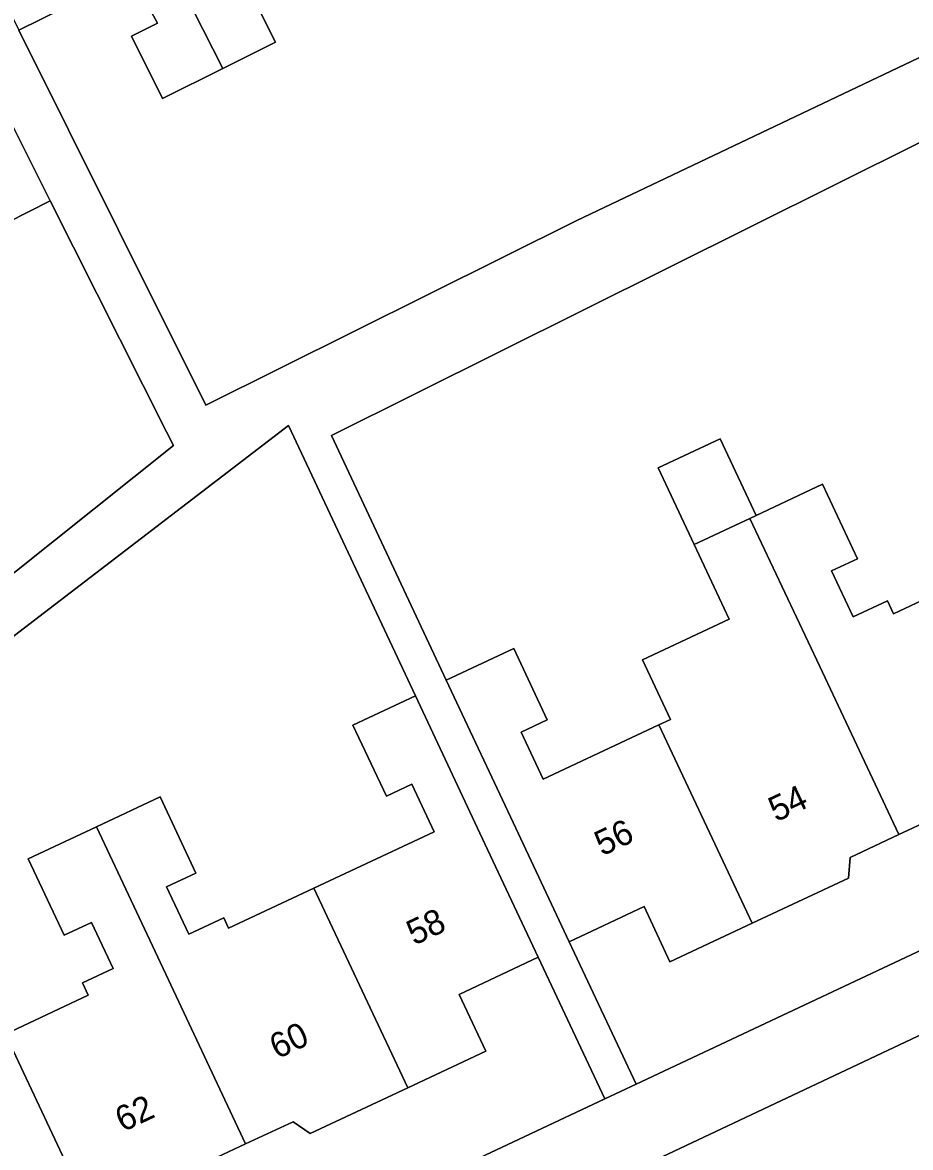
# Model space of a CAD drawing. Extents: x 159279 to 160377, y 384531 to 385888.
# Drawn here: x 160086.51 to 160121.91, y 384649.44 to 384694.3 of the extents above; entities that cross this region are included whole.
import ezdxf

# ---------------------------------------------------------------- set-up
doc = ezdxf.new("R2010")
doc.units = 0
for name, color, linetype in [('IMGEO_Erf', 7, 'Continuous'), ('IMGEO_Pand', 7, 'Continuous'), ('IMGEO_Pand_nummerreeks', 7, 'Continuous'), ('IMGEO_Rijbaan_lokaal_open', 7, 'Continuous'), ('IMGEO_Voetpad_open', 7, 'Continuous')]:
    doc.layers.add(name, color=color, linetype=linetype)

msp = doc.modelspace()

# ---------------------------------------------------------------- linework, layer by layer
at = {"layer": 'IMGEO_Erf'}
for points in [[(160095.32, 384696.065), (160096.592, 384693.514), (160094.493, 384692.467), (160092.087, 384691.268), (160090.847, 384693.754), (160091.893, 384694.276), (160090.84, 384696.221), (160086.365, 384693.99), (160090.325, 384686.047), (160093.819, 384679.039), (160108.606, 384686.412), (160136.119, 384699.519)], [(160135.676, 384696.203), (160098.821, 384677.827), (160103.403, 384668.071), (160106.093, 384669.335), (160107.426, 384666.496), (160106.385, 384666.006), (160107.268, 384664.126), (160111.876, 384666.29), (160112.334, 384666.505), (160111.218, 384668.883), (160114.676, 384670.506), (160113.279, 384673.48), (160111.841, 384676.541), (160114.319, 384677.705), (160115.757, 384674.644), (160118.403, 384675.886), (160119.797, 384672.919), (160118.759, 384672.431), (160119.619, 384670.599), (160120.984, 384671.24), (160121.228, 384670.72), (160124.16, 384672.097)], [(160044.557, 384661.009), (160059.466, 384651.102), (160059.502, 384651.079), (160092.529, 384677.432), (160092.253, 384677.98), (160087.615, 384687.184), (160085.037, 384685.885), (160083.683, 384688.57), (160084.831, 384689.149), (160083.821, 384691.154), (160079.653, 384689.053), (160079.438, 384688.945), (160080.354, 384687.139), (160082.528, 384682.758), (160079.939, 384681.474), (160078.74, 384683.853)], [(160124.072, 384663.148), (160121.445, 384661.915), (160119.503, 384661.003), (160119.433, 384660.181), (160115.601, 384658.381), (160112.319, 384656.84), (160111.283, 384659.046), (160108.299, 384657.645), (160110.972, 384651.965), (160186.425, 384687.476)], [(160085.829, 384653.958), (160089.13, 384655.509), (160088.896, 384656.007), (160090.117, 384656.581), (160089.254, 384658.418), (160088.166, 384657.907), (160086.736, 384660.951), (160089.458, 384662.23), (160091.992, 384663.42), (160093.419, 384660.381), (160092.254, 384659.834), (160093.141, 384657.946), (160094.53, 384658.599), (160094.725, 384658.183), (160098.126, 384659.78), (160102.922, 384662.032), (160102.033, 384663.925), (160101.014, 384663.447), (160099.68, 384666.287), (160102.169, 384667.456), (160097.106, 384678.232), (160073.214, 384659.911)], [(160070.052, 384632.707), (160109.727, 384651.379), (160107.07, 384657.024), (160103.916, 384655.542), (160104.977, 384653.283), (160101.866, 384651.822), (160097.974, 384649.994), (160097.293, 384650.468), (160095.403, 384649.58), (160092.693, 384648.307), (160092.622, 384647.472), (160089.554, 384646.031), (160086.297, 384644.501)]]:
    msp.add_lwpolyline(points, dxfattribs=at)
at = {"layer": 'IMGEO_Pand'}
for points in [[(160088.784, 384703.855), (160092.094, 384697.212), (160094.493, 384692.467), (160096.592, 384693.514), (160095.32, 384696.065), (160094.147, 384695.48), (160093.173, 384697.433), (160097.972, 384699.827), (160094.48, 384706.734)], [(160088.63, 384704.142), (160082.762, 384701.216), (160084.993, 384696.742), (160086.365, 384693.99), (160090.84, 384696.221), (160091.893, 384694.276), (160090.847, 384693.754), (160092.087, 384691.268), (160094.493, 384692.467), (160092.094, 384697.212), (160088.784, 384703.855)], [(160083.467, 384695.901), (160081.217, 384700.366), (160080.865, 384700.189), (160081.223, 384699.48), (160079.197, 384698.459), (160078.839, 384699.17), (160075.08, 384697.276), (160076.433, 384694.591), (160079.23, 384689.051), (160079.353, 384689.113), (160079.438, 384688.945), (160079.653, 384689.053), (160083.821, 384691.154), (160084.831, 384689.149), (160083.683, 384688.57), (160085.037, 384685.885), (160087.615, 384687.184), (160085.216, 384691.943), (160085.412, 384692.042)], [(160113.279, 384673.48), (160115.507, 384674.526), (160115.757, 384674.644), (160114.319, 384677.705), (160111.841, 384676.541)], [(160124.16, 384672.097), (160121.228, 384670.72), (160120.984, 384671.24), (160119.619, 384670.599), (160118.759, 384672.431), (160119.797, 384672.919), (160118.403, 384675.886), (160115.757, 384674.644), (160115.507, 384674.526), (160118.289, 384668.617), (160121.445, 384661.915), (160124.072, 384663.148), (160124.734, 384662.687), (160127.892, 384664.171)], [(160118.289, 384668.617), (160115.507, 384674.526), (160113.279, 384673.48), (160114.676, 384670.506), (160111.218, 384668.883), (160112.334, 384666.505), (160111.876, 384666.29), (160115.601, 384658.381), (160119.433, 384660.181), (160119.503, 384661.003), (160121.445, 384661.915)], [(160111.876, 384666.29), (160107.268, 384664.126), (160106.385, 384666.006), (160107.426, 384666.496), (160106.093, 384669.335), (160103.403, 384668.071), (160106.174, 384662.171), (160108.299, 384657.645), (160111.283, 384659.046), (160112.319, 384656.84), (160115.601, 384658.381)], [(160101.866, 384651.822), (160104.977, 384653.283), (160103.916, 384655.542), (160107.07, 384657.024), (160104.944, 384661.55), (160102.169, 384667.456), (160099.68, 384666.287), (160101.014, 384663.447), (160102.033, 384663.925), (160102.922, 384662.032), (160098.126, 384659.78)], [(160095.403, 384649.58), (160097.293, 384650.468), (160097.974, 384649.994), (160101.866, 384651.822), (160098.126, 384659.78), (160094.725, 384658.183), (160094.53, 384658.599), (160093.141, 384657.946), (160092.254, 384659.834), (160093.419, 384660.381), (160091.992, 384663.42), (160089.458, 384662.23), (160092.22, 384656.354)], [(160092.22, 384656.354), (160089.458, 384662.23), (160086.736, 384660.951), (160088.166, 384657.907), (160089.254, 384658.418), (160090.117, 384656.581), (160088.896, 384656.007), (160089.13, 384655.509), (160085.829, 384653.958), (160089.554, 384646.031), (160092.622, 384647.472), (160092.693, 384648.307), (160095.403, 384649.58)], [(160083.108, 384643.751), (160085.655, 384644.947), (160086.297, 384644.501), (160089.554, 384646.031), (160085.829, 384653.958), (160082.894, 384652.58), (160082.688, 384653.02), (160081.374, 384652.402), (160080.477, 384654.312), (160081.528, 384654.805), (160080.117, 384657.809), (160077.155, 384656.418), (160079.905, 384650.566)]]:
    msp.add_lwpolyline(points, close=True, dxfattribs=at)
at = {"layer": 'IMGEO_Rijbaan_lokaal_open'}
msp.add_lwpolyline([(160215.038, 384696.928), (160213.164, 384695.678), (160208.852, 384694.983), (160205.914, 384694.514), (160205.567, 384694.398), (160192.642, 384687.41), (160188.084, 384684.99), (160180.15, 384681.237), (160177.803, 384680.091), (160173.946, 384678.277), (160161.57, 384672.467), (160153.783, 384668.766), (160149.23, 384666.624), (160142.974, 384663.69), (160087.2, 384637.356), (160072.242, 384630.277)], dxfattribs=at)
at = {"layer": 'IMGEO_Voetpad_open'}
for points in [[(160073.214, 384659.911), (160097.106, 384678.232), (160102.169, 384667.456), (160104.944, 384661.55), (160107.07, 384657.024), (160109.727, 384651.379), (160110.972, 384651.965), (160108.299, 384657.645), (160106.174, 384662.171), (160103.403, 384668.071), (160098.821, 384677.827), (160135.676, 384696.203), (160140.41, 384701.548), (160144.031, 384707.847), (160144.221, 384707.436), (160148.034, 384713.703), (160154.024, 384723.118), (160151.898, 384724.389), (160145.882, 384715.096), (160136.119, 384699.519), (160108.606, 384686.412), (160093.819, 384679.039), (160090.325, 384686.047), (160086.365, 384693.99)], [(160085.216, 384691.943), (160087.615, 384687.184), (160092.253, 384677.98), (160092.529, 384677.432), (160059.502, 384651.079)], [(160072.242, 384630.277), (160087.2, 384637.356), (160142.974, 384663.69), (160149.23, 384666.624), (160149.018, 384667.076), (160153.571, 384669.218), (160153.783, 384668.766), (160161.57, 384672.467), (160173.946, 384678.277), (160173.734, 384678.729), (160177.591, 384680.543), (160177.803, 384680.091), (160180.15, 384681.237), (160188.084, 384684.99), (160186.79, 384687.694), (160186.425, 384687.476), (160110.972, 384651.965), (160109.727, 384651.379), (160070.052, 384632.707)]]:
    msp.add_lwpolyline(points, dxfattribs=at)

# ---------------------------------------------------------------- texts
at = {"layer": 'IMGEO_Pand_nummerreeks'}
for s, rotation, p in [('54', 25.2044, (160116.548, 384662.404)), ('56', 25.154, (160109.612, 384661.045)), ('58', 25.1694, (160102.121, 384657.483)), ('60', 25.2637, (160096.663, 384652.949)), ('62', 25.2637, (160090.506, 384650.042))]:
    msp.add_text(s, height=1, rotation=rotation, dxfattribs=at).set_placement(p)

doc.saveas('drawing.dxf')
